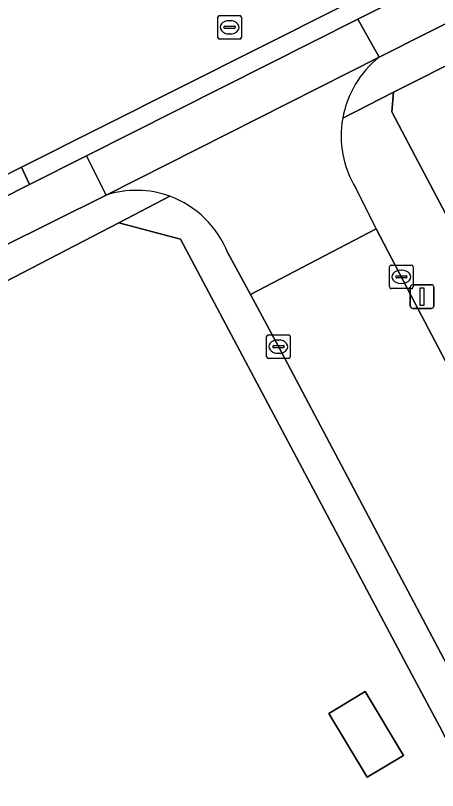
# Model space of a CAD drawing. Extents: x 157320 to 158835, y 386650 to 388491.
# Drawn here: x 157671.82 to 157689.7, y 387659.52 to 387692.33 of the extents above; entities that cross this region are included whole.
import ezdxf

# ---------------------------------------------------------------- set-up
doc = ezdxf.new("R2010")
doc.units = 0
for name, color, linetype in [('IMGEO_Berm_open', 7, 'Continuous'), ('IMGEO_Erf', 7, 'Continuous'), ('IMGEO_Fietspad_open', 7, 'Continuous'), ('IMGEO_Kolk', 7, 'Continuous'), ('IMGEO_Lichtmast', 7, 'Continuous'), ('IMGEO_Pand', 7, 'Continuous'), ('IMGEO_Rijbaan_lokaal_open', 7, 'Continuous'), ('IMGEO_Rioolput', 7, 'Continuous'), ('IMGEO_Voetpad_open', 7, 'Continuous')]:
    doc.layers.add(name, color=color, linetype=linetype)

msp = doc.modelspace()

# ---------------------------------------------------------------- linework, layer by layer
at = {"layer": 'IMGEO_Berm_open'}
msp.add_lwpolyline([(157666.428, 387682.154), (157672.423, 387685.176), (157672.08, 387685.911), (157671.065, 387685.405), (157667.432, 387683.529)], dxfattribs=at)
at = {"layer": 'IMGEO_Erf'}
for points in [[(157710.131, 387700.293), (157687.838, 387689.089), (157687.763, 387688.247), (157688.751, 387686.376), (157702.357, 387660.686)], [(157691.95, 387619.773), (157696.06, 387616.975), (157697.238, 387618.697), (157707.692, 387624.565), (157709.303, 387625.45), (157695.172, 387652.085), (157692.4, 387657.299), (157692.336, 387657.419), (157689.915, 387661.997), (157689.894, 387662.037), (157688.503, 387664.651), (157680.127, 387680.393), (157678.819, 387682.868), (157676.207, 387683.552), (157665.792, 387678.165), (157639.374, 387664.995), (157633.991, 387662.311), (157634.079, 387662.144), (157617.129, 387653.586), (157570.984, 387630.438), (157573.399, 387626.195), (157573.576, 387626.3), (157595.2, 387589.106)]]:
    msp.add_lwpolyline(points, dxfattribs=at)
msp.add_lwpolyline([(157685.095, 387662.782), (157686.64, 387663.709), (157688.258, 387661.008), (157686.713, 387660.082)], close=True, dxfattribs=at)
at = {"layer": 'IMGEO_Fietspad_open'}
msp.add_lwpolyline([(157759.18, 387728.971), (157759.256, 387728.788), (157740.534, 387719.377), (157711.843, 387704.997), (157689.342, 387693.698), (157686.319, 387692.175), (157687.224, 387690.567), (157713.444, 387703.783), (157738.499, 387716.361), (157762.207, 387728.221)], dxfattribs=at)
for points in [[(157687.224, 387690.567), (157686.319, 387692.175), (157674.827, 387686.387), (157675.661, 387684.73)], [(157638.747, 387666.244), (157666.647, 387680.247), (157675.661, 387684.73), (157674.827, 387686.387), (157672.423, 387685.176), (157666.428, 387682.154), (157637.927, 387667.851), (157616.763, 387657.23), (157597.83, 387647.706), (157569.697, 387633.623), (157569.232, 387631.358), (157569.945, 387631.713)]]:
    msp.add_lwpolyline(points, close=True, dxfattribs=at)
at = {"layer": 'IMGEO_Kolk'}
for p, q in [((157687.668, 387680.841), (157687.668, 387681.693)), ((157687.743, 387681.767), (157688.595, 387681.767)), ((157688.669, 387681.693), (157688.669, 387680.841)), ((157688.156, 387681.547), (157688.181, 387681.547)), ((157687.927, 387681.261), (157687.927, 387681.273)), ((157688.365, 387681.224), (157687.967, 387681.224)), ((157687.97, 387681.31), (157688.368, 387681.31)), ((157688.411, 387681.273), (157688.411, 387681.261)), ((157688.595, 387680.767), (157687.743, 387680.767)), ((157688.179, 387680.987), (157688.154, 387680.987)), ((157682.459, 387677.886), (157682.459, 387678.738)), ((157682.534, 387678.812), (157683.386, 387678.812)), ((157683.46, 387678.738), (157683.46, 387677.886)), ((157682.947, 387678.592), (157682.972, 387678.592)), ((157682.718, 387678.306), (157682.718, 387678.318)), ((157683.156, 387678.269), (157682.758, 387678.269)), ((157682.761, 387678.355), (157683.159, 387678.355)), ((157683.202, 387678.318), (157683.202, 387678.306)), ((157683.386, 387677.812), (157682.534, 387677.812)), ((157682.97, 387678.032), (157682.945, 387678.032))]:
    msp.add_line(p, q, dxfattribs=at)
for points in [[(157687.668, 387680.841), (157687.668, 387681.693)], [(157687.743, 387681.767), (157688.595, 387681.767)], [(157688.669, 387681.693), (157688.669, 387680.841)], [(157688.595, 387680.767), (157687.743, 387680.767)], [(157682.459, 387677.886), (157682.459, 387678.738)], [(157682.534, 387678.812), (157683.386, 387678.812)], [(157683.46, 387678.738), (157683.46, 387677.886)], [(157683.386, 387677.812), (157682.534, 387677.812)]]:
    msp.add_lwpolyline(points, dxfattribs=at)
for centre, radius, start, end in [((157687.745, 387681.691), 0.0765, 91.552, 178.448), ((157687.745, 387681.691), 0.0765, 91.552, 178.448), ((157688.593, 387681.691), 0.0765, 1.552, 88.448), ((157688.593, 387681.691), 0.0765, 1.552, 88.448), ((157687.967, 387681.27), 0.0403, 85.8775, 175.7526), ((157687.964, 387681.26), 0.0366, 178.938, 274.7102), ((157688.368, 387681.267), 0.043, 264.8664, 352.4533), ((157688.372, 387681.272), 0.0386, 1.7309, 96.639), ((157687.745, 387680.843), 0.0765, 181.552, 268.448), ((157687.745, 387680.843), 0.0765, 181.552, 268.448), ((157688.593, 387680.843), 0.0765, 271.552, 358.448), ((157688.593, 387680.843), 0.0765, 271.552, 358.448), ((157682.536, 387678.736), 0.0765, 91.552, 178.448), ((157682.536, 387678.736), 0.0765, 91.552, 178.448), ((157683.384, 387678.736), 0.0765, 1.552, 88.448), ((157683.384, 387678.736), 0.0765, 1.552, 88.448), ((157682.758, 387678.315), 0.0403, 85.8775, 175.7526), ((157682.755, 387678.305), 0.0366, 178.938, 274.7102), ((157683.159, 387678.312), 0.043, 264.8664, 352.4533), ((157683.163, 387678.317), 0.0386, 1.7309, 96.639), ((157682.536, 387677.888), 0.0765, 181.552, 268.448), ((157682.536, 387677.888), 0.0765, 181.552, 268.448), ((157683.384, 387677.888), 0.0765, 271.552, 358.448), ((157683.384, 387677.888), 0.0765, 271.552, 358.448)]:
    msp.add_arc(centre, radius, start, end, dxfattribs=at)
for centre, major_axis, ratio, start_param, end_param in [((157688.155, 387681.267), (-0.387, 0.002), 0.722429, 4.712389, 7.853982), ((157688.18, 387681.267), (-0.39, 0.002), 0.717154, 1.570796, 4.712389), ((157682.946, 387678.312), (-0.387, 0.002), 0.722429, 4.712389, 7.853982), ((157682.971, 387678.312), (-0.39, 0.002), 0.717154, 1.570796, 4.712389)]:
    msp.add_ellipse(centre, major_axis=major_axis, ratio=ratio, start_param=start_param, end_param=end_param, dxfattribs=at)
at = {"layer": 'IMGEO_Lichtmast'}
for p, q in [((157688.548, 387680.033), (157688.548, 387680.833)), ((157688.548, 387680.833), (157688.548, 387680.033)), ((157688.648, 387680.933), (157689.438, 387680.933)), ((157689.438, 387680.933), (157688.648, 387680.933)), ((157689.538, 387680.833), (157689.538, 387680.033)), ((157689.538, 387680.033), (157689.538, 387680.833)), ((157689.438, 387679.933), (157688.648, 387679.933)), ((157688.648, 387679.933), (157689.438, 387679.933))]:
    msp.add_line(p, q, dxfattribs=at)
msp.add_lwpolyline([(157688.968, 387680.808), (157689.118, 387680.808), (157689.118, 387680.058), (157688.968, 387680.058), (157688.968, 387680.808)], dxfattribs=at)
for centre, start, end in [((157688.648, 387680.833), 90, 180), ((157688.648, 387680.833), 90, 180), ((157689.438, 387680.833), 0, 90), ((157689.438, 387680.833), 360, 90), ((157688.648, 387680.033), 180, 270), ((157688.648, 387680.033), 180, 270), ((157689.438, 387680.033), 270, 0), ((157689.438, 387680.033), 270, 0)]:
    msp.add_arc(centre, 0.1, start, end, dxfattribs=at)
at = {"layer": 'IMGEO_Pand'}
msp.add_lwpolyline([(157686.713, 387660.082), (157688.258, 387661.008), (157686.64, 387663.709), (157685.095, 387662.782)], close=True, dxfattribs=at)
at = {"layer": 'IMGEO_Rijbaan_lokaal_open'}
for points in [[(157667.432, 387683.529), (157671.065, 387685.405), (157672.08, 387685.911), (157688.986, 387694.407), (157698.721, 387699.326), (157700.572, 387700.24)], [(157687.224, 387690.567), (157675.661, 387684.73)], [(157680.817, 387682.277), (157681.78, 387680.52), (157687.095, 387683.297), (157686.238, 387685.019)], [(157713.019, 387634.314), (157706.841, 387645.947), (157703.178, 387652.824), (157699.49, 387659.747), (157688.746, 387680.168), (157687.095, 387683.297), (157681.78, 387680.52), (157682.969, 387678.312), (157691.238, 387662.698), (157694.131, 387657.241), (157696.634, 387652.576), (157698.396, 387649.256), (157698.977, 387648.175), (157702.955, 387640.64), (157704.707, 387637.298), (157708.819, 387629.59)]]:
    msp.add_lwpolyline(points, dxfattribs=at)
msp.add_lwpolyline([(157686.319, 387692.175), (157689.342, 387693.698), (157688.986, 387694.407), (157672.08, 387685.911), (157672.423, 387685.176), (157674.827, 387686.387)], close=True, dxfattribs=at)
for centre, radius, start, end in [((157689.874, 387687.236), 4.256, 128.5071, 169.9503), ((157689.873, 387687.233), 4.256, 169.9006, 211.3388), ((157676.937, 387680.755), 4.175, 70.0828, 107.7938), ((157676.93, 387680.759), 4.173, 21.3271, 69.9694)]:
    msp.add_arc(centre, radius, start, end, dxfattribs=at)
at = {"layer": 'IMGEO_Rioolput'}
for p, q in [((157680.394, 387691.405), (157680.394, 387692.257)), ((157680.469, 387692.331), (157681.321, 387692.331)), ((157681.395, 387692.257), (157681.395, 387691.405)), ((157680.696, 387691.874), (157681.094, 387691.874)), ((157680.882, 387692.111), (157680.907, 387692.111)), ((157680.653, 387691.825), (157680.653, 387691.837)), ((157681.091, 387691.788), (157680.693, 387691.788)), ((157680.905, 387691.551), (157680.88, 387691.551)), ((157681.137, 387691.837), (157681.137, 387691.825)), ((157681.321, 387691.331), (157680.469, 387691.331))]:
    msp.add_line(p, q, dxfattribs=at)
for points in [[(157680.394, 387691.405), (157680.394, 387692.257)], [(157680.469, 387692.331), (157681.321, 387692.331)], [(157681.395, 387692.257), (157681.395, 387691.405)], [(157681.321, 387691.331), (157680.469, 387691.331)]]:
    msp.add_lwpolyline(points, dxfattribs=at)
for centre, radius, start, end in [((157680.471, 387692.255), 0.0765, 91.552, 178.448), ((157680.471, 387692.255), 0.0765, 91.552, 178.448), ((157681.319, 387692.255), 0.0765, 1.552, 88.448), ((157681.319, 387692.255), 0.0765, 1.552, 88.448), ((157680.693, 387691.834), 0.0403, 85.8775, 175.7526), ((157681.098, 387691.836), 0.0386, 1.7309, 96.639), ((157680.69, 387691.824), 0.0366, 178.938, 274.7102), ((157681.094, 387691.831), 0.043, 264.8664, 352.4533), ((157680.471, 387691.407), 0.0765, 181.552, 268.448), ((157680.471, 387691.407), 0.0765, 181.552, 268.448), ((157681.319, 387691.407), 0.0765, 271.552, 358.448), ((157681.319, 387691.407), 0.0765, 271.552, 358.448)]:
    msp.add_arc(centre, radius, start, end, dxfattribs=at)
for centre, major_axis, ratio, start_param, end_param in [((157680.881, 387691.831), (-0.387, 0.002), 0.722429, 4.712389, 7.853982), ((157680.906, 387691.831), (-0.39, 0.002), 0.717154, 1.570796, 4.712389)]:
    msp.add_ellipse(centre, major_axis=major_axis, ratio=ratio, start_param=start_param, end_param=end_param, dxfattribs=at)
at = {"layer": 'IMGEO_Voetpad_open'}
for points in [[(157762.207, 387728.221), (157738.499, 387716.361), (157713.444, 387703.783), (157687.224, 387690.567)], [(157685.683, 387687.979), (157687.838, 387689.089), (157710.131, 387700.293), (157710.377, 387700.417), (157711.356, 387700.911), (157711.366, 387700.916), (157738.665, 387714.671), (157751.329, 387720.948), (157763.477, 387727.084)], [(157705.212, 387655.297), (157705.154, 387655.407), (157702.357, 387660.686), (157688.751, 387686.376), (157687.763, 387688.247), (157687.838, 387689.089), (157685.683, 387687.979)], [(157686.238, 387685.019), (157687.095, 387683.297), (157688.746, 387680.168), (157699.49, 387659.747), (157700.408, 387660.236), (157704.096, 387653.313), (157703.178, 387652.824), (157706.841, 387645.947), (157713.019, 387634.314), (157729.998, 387602.392), (157735.466, 387592.089), (157735.907, 387592.323), (157740.185, 387584.261), (157739.744, 387584.027), (157740.957, 387581.742)], [(157675.661, 387684.73), (157666.647, 387680.247), (157638.747, 387666.244), (157569.945, 387631.713), (157569.232, 387631.358), (157568.84, 387629.444), (157570.984, 387630.438), (157617.129, 387653.586), (157634.079, 387662.144), (157633.991, 387662.311), (157639.374, 387664.995), (157665.792, 387678.165), (157676.207, 387683.552)], [(157678.359, 387684.68), (157676.207, 387683.552), (157678.819, 387682.868), (157680.127, 387680.393), (157688.503, 387664.651), (157689.894, 387662.037), (157689.915, 387661.997), (157692.336, 387657.419), (157692.4, 387657.299), (157695.172, 387652.085), (157709.303, 387625.45)], [(157676.207, 387683.552), (157678.359, 387684.68)], [(157681.78, 387680.52), (157680.817, 387682.277)], [(157708.819, 387629.59), (157704.707, 387637.298), (157704.312, 387637.115), (157702.554, 387640.425), (157702.955, 387640.64), (157698.977, 387648.175), (157698.396, 387649.256), (157697.995, 387649.045), (157696.24, 387652.364), (157696.634, 387652.576), (157694.131, 387657.241), (157693.212, 387656.754), (157690.319, 387662.211), (157691.238, 387662.698), (157682.969, 387678.312), (157681.78, 387680.52)]]:
    msp.add_lwpolyline(points, dxfattribs=at)
for centre, radius, start, end in [((157689.874, 387687.236), 4.256, 128.5071, 169.9503), ((157689.873, 387687.233), 4.256, 169.9006, 211.3388), ((157676.937, 387680.755), 4.175, 70.0828, 107.7938), ((157676.93, 387680.759), 4.173, 21.3271, 69.9694)]:
    msp.add_arc(centre, radius, start, end, dxfattribs=at)

doc.saveas('drawing.dxf')
